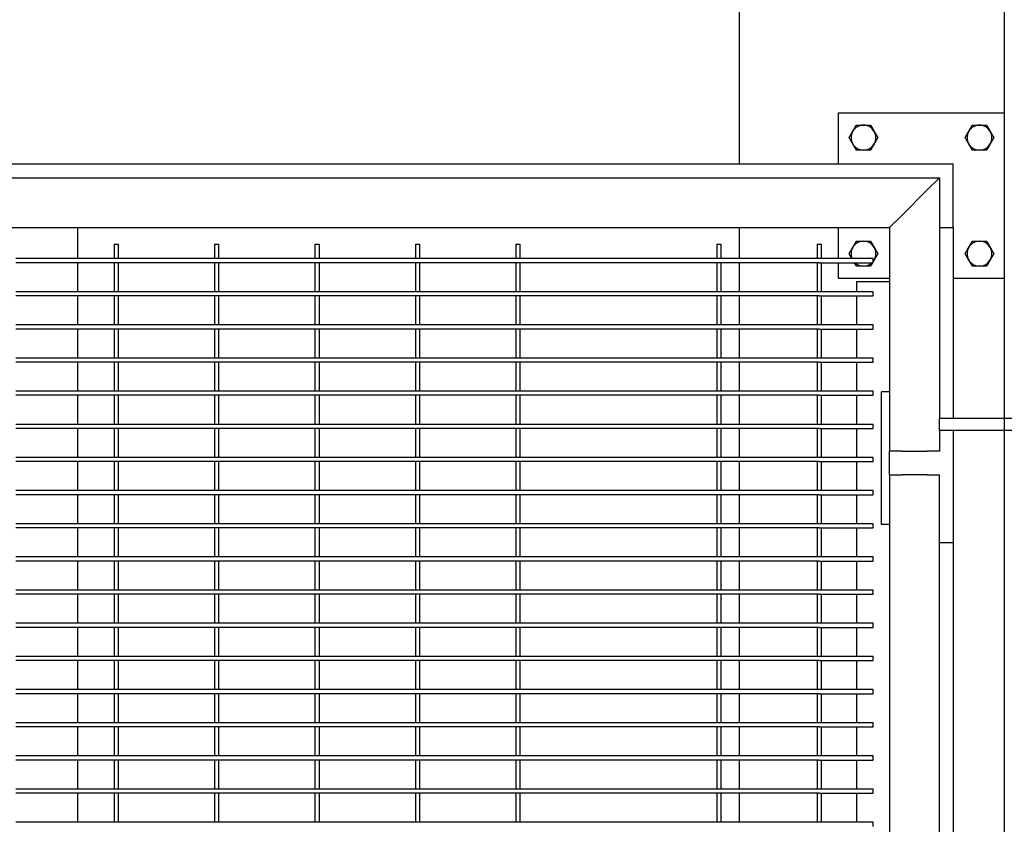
# Model space of a CAD drawing. Header units: inches. Extents: x 24 to 1128, y -74 to 748.
# Tile 521 of 557: x 681 to 711, y 542 to 567. Entities that reach past the tile are written whole.
import ezdxf

# ---------------------------------------------------------------- set-up
doc = ezdxf.new("R2010")
doc.units = ezdxf.units.IN
doc.header["$LTSCALE"] = 32
doc.header["$MEASUREMENT"] = 0
doc.layers.add('Dimension (ANSI)', color=7, linetype='Continuous', lineweight=25)
doc.layers.add('Visible (ANSI)', color=7, linetype='Continuous', lineweight=30)
doc.styles.add('Note Text (ANSI)', font='tahoma.ttf')
doc.dimstyles.new('Architectural (ANSI)', dxfattribs={"dimscale": 32, "dimtxt": 0.125, "dimasz": 0.098425, "dimexe": 0.125, "dimexo": 0.0625, "dimgap": 0.031496, "dimtad": 0, "dimtih": 1, "dimtoh": 1, "dimdec": 4, "dimrnd": 1e-08, "dimzin": 3, "dimdsep": 46, "dimlunit": 4, "dimtxsty": 'Note Text (ANSI)', "dimcen": 0.09, "dimdle": 0.393701, "dimclrd": 256, "dimclre": 256, "dimclrt": 256, "dimadec": 0, "dimazin": 3, "dimtfac": 0.96, "dimtofl": 0, "dimtmove": 0, "dimatfit": 3, "dimfxl": 1, "dimfrac": 2, "dimtolj": 1, "dimtzin": 12, "dimlwd": -1, "dimlwe": -1, "dimarcsym": 0})

# ---------------------------------------------------------------- blocks, each defined once
blk = doc.blocks.new('*D15')
at = {"layer": 'Defpoints', "color": 0, "transparency": 16777216}
for p in [(710.539, 563.891), (485.539, 550.185), (710.539, 466.609)]:
    blk.add_point(p, dxfattribs=at)
at = {"layer": 'Dimension (ANSI)', "transparency": 16777216}
for p, q in [((710.539, 561.891), (710.539, 462.609)), ((485.539, 548.185), (485.539, 462.609)), ((488.689, 466.609), (570.299, 466.609)), ((707.389, 466.609), (585.779, 466.609))]:
    blk.add_line(p, q, dxfattribs=at)
for points in [[(488.689, 467.134), (488.689, 466.084), (485.539, 466.609)], [(707.389, 467.134), (707.389, 466.084), (710.539, 466.609)]]:
    blk.add_solid(points, dxfattribs=at)
at = {"layer": 'Dimension (ANSI)', "transparency": 16777216, "insert": (571.307, 468.7), "char_height": 4, "attachment_point": 1, "style": 'Note Text (ANSI)'}
blk.add_mtext('\\A1;18\'-9"', dxfattribs=at)
blk = doc.blocks.new('*D17')
at = {"layer": 'Defpoints', "color": 0, "transparency": 16777216}
for p in [(710.539, 607.711), (710.539, 481.711), (798.741, 481.711)]:
    blk.add_point(p, dxfattribs=at)
at = {"layer": 'Dimension (ANSI)', "transparency": 16777216}
for p, q in [((712.539, 607.711), (802.741, 607.711)), ((798.741, 604.562), (798.741, 544.801)), ((798.741, 484.861), (798.741, 538.622)), ((712.539, 481.711), (802.741, 481.711))]:
    blk.add_line(p, q, dxfattribs=at)
for points in [[(798.216, 604.562), (799.266, 604.562), (798.741, 607.711)], [(798.216, 484.861), (799.266, 484.861), (798.741, 481.711)]]:
    blk.add_solid(points, dxfattribs=at)
at = {"layer": 'Dimension (ANSI)', "transparency": 16777216, "insert": (792.009, 543.793), "char_height": 4, "attachment_point": 1, "style": 'Note Text (ANSI)'}
blk.add_mtext('\\A1;10\'-6"', dxfattribs=at)

msp = doc.modelspace()

# ---------------------------------------------------------------- linework, layer by layer
at = {"layer": 'Visible (ANSI)'}
for p, q in [((710.53905, 607.71141), (710.53905, 563.89132)), ((702.53905, 599.71141), (702.53905, 562.35132)), ((705.53905, 563.89132), (710.53905, 563.89132)), ((705.53905, 562.35132), (705.53905, 563.89132)), ((710.53905, 563.89132), (710.53905, 558.89132)), ((628.15905, 562.35132), (708.99905, 562.35132)), ((708.99905, 560.43132), (708.99905, 562.35132)), ((628.57905, 561.93132), (708.57905, 561.93132)), ((708.20405, 561.55632), (708.57905, 561.93132)), ((708.57905, 561.93132), (708.20405, 561.55632)), ((708.57905, 561.93132), (708.57905, 554.68132)), ((708.20405, 561.55632), (707.45405, 560.80632)), ((707.45405, 560.80632), (708.20405, 561.55632)), ((707.07905, 560.43132), (707.45405, 560.80632)), ((707.45405, 560.80632), (707.07905, 560.43132)), ((630.07905, 560.43132), (707.07905, 560.43132)), ((682.57905, 559.49382), (682.57905, 560.43132)), ((702.53905, 560.43132), (702.53905, 559.49382)), ((705.53905, 559.49382), (705.53905, 560.43132)), ((707.07905, 560.43132), (707.07905, 553.68132)), ((708.57905, 560.43132), (708.99905, 560.43132)), ((708.57905, 560.43132), (708.99905, 560.43132)), ((708.99905, 560.43132), (708.99905, 554.68132)), ((683.6728, 559.93132), (683.7978, 559.93132)), ((683.6728, 559.93132), (683.6728, 559.49382)), ((683.7978, 559.93132), (683.7978, 559.49382)), ((686.70405, 559.93132), (686.82905, 559.93132)), ((686.70405, 559.93132), (686.70405, 559.49382)), ((686.82905, 559.93132), (686.82905, 559.49382)), ((689.7353, 559.93132), (689.8603, 559.93132)), ((689.7353, 559.93132), (689.7353, 559.49382)), ((689.8603, 559.93132), (689.8603, 559.49382)), ((692.76655, 559.93132), (692.89155, 559.93132)), ((692.76655, 559.93132), (692.76655, 559.49382)), ((692.89155, 559.93132), (692.89155, 559.49382)), ((695.7978, 559.93132), (695.9228, 559.93132)), ((695.7978, 559.93132), (695.7978, 559.49382)), ((695.9228, 559.93132), (695.9228, 559.49382)), ((701.8603, 559.93132), (701.9853, 559.93132)), ((701.8603, 559.93132), (701.8603, 559.49382)), ((701.9853, 559.93132), (701.9853, 559.49382)), ((704.89155, 559.93132), (705.01655, 559.93132)), ((704.89155, 559.93132), (704.89155, 559.49382)), ((705.01655, 559.93132), (705.01655, 559.49382)), ((683.7353, 559.49382), (680.70405, 559.49382)), ((683.7353, 559.36882), (680.70405, 559.36882)), ((682.57905, 558.49382), (682.57905, 559.36882)), ((683.6728, 559.36882), (683.6728, 558.49382)), ((686.76655, 559.49382), (683.7353, 559.49382)), ((686.76655, 559.36882), (683.7353, 559.36882)), ((683.7978, 559.36882), (683.7978, 558.49382)), ((686.70405, 559.36882), (686.70405, 558.49382)), ((689.7978, 559.49382), (686.76655, 559.49382)), ((689.7978, 559.36882), (686.76655, 559.36882)), ((686.82905, 559.36882), (686.82905, 558.49382)), ((689.7353, 559.36882), (689.7353, 558.49382)), ((692.82905, 559.49382), (689.7978, 559.49382)), ((692.82905, 559.36882), (689.7978, 559.36882)), ((689.8603, 559.36882), (689.8603, 558.49382)), ((692.76655, 559.36882), (692.76655, 558.49382)), ((695.8603, 559.49382), (692.82905, 559.49382)), ((695.8603, 559.36882), (692.82905, 559.36882)), ((692.89155, 559.36882), (692.89155, 558.49382)), ((695.7978, 559.36882), (695.7978, 558.49382)), ((701.9228, 559.49382), (695.8603, 559.49382)), ((701.9228, 559.36882), (695.8603, 559.36882)), ((695.9228, 559.36882), (695.9228, 558.49382)), ((701.8603, 559.36882), (701.8603, 558.49382)), ((704.95405, 559.49382), (701.9228, 559.49382)), ((704.95405, 559.36882), (701.9228, 559.36882)), ((701.9853, 559.36882), (701.9853, 558.49382)), ((702.53905, 559.36882), (702.53905, 558.49382)), ((704.89155, 559.36882), (704.89155, 558.49382)), ((706.57905, 559.49382), (704.95405, 559.49382)), ((704.95405, 559.36882), (706.57905, 559.36882)), ((705.01655, 559.36882), (705.01655, 558.49382)), ((705.53905, 558.89132), (705.53905, 559.36882)), ((706.57905, 559.36882), (706.57905, 559.49382)), ((707.07905, 558.89132), (705.53905, 558.89132)), ((706.07905, 558.80632), (706.07905, 558.49382)), ((706.07905, 558.80632), (707.07905, 558.80632)), ((710.53905, 558.89132), (708.99905, 558.89132)), ((710.53905, 558.89132), (710.53905, 554.68132)), ((683.7353, 558.49382), (680.70405, 558.49382)), ((683.7353, 558.36882), (680.70405, 558.36882)), ((682.57905, 557.49382), (682.57905, 558.36882)), ((683.6728, 558.36882), (683.6728, 557.49382)), ((686.76655, 558.49382), (683.7353, 558.49382)), ((686.76655, 558.36882), (683.7353, 558.36882)), ((683.7978, 558.36882), (683.7978, 557.49382)), ((686.70405, 558.36882), (686.70405, 557.49382)), ((689.7978, 558.49382), (686.76655, 558.49382)), ((689.7978, 558.36882), (686.76655, 558.36882)), ((686.82905, 558.36882), (686.82905, 557.49382)), ((689.7353, 558.36882), (689.7353, 557.49382)), ((692.82905, 558.49382), (689.7978, 558.49382)), ((692.82905, 558.36882), (689.7978, 558.36882)), ((689.8603, 558.36882), (689.8603, 557.49382)), ((692.76655, 558.36882), (692.76655, 557.49382)), ((695.8603, 558.49382), (692.82905, 558.49382)), ((695.8603, 558.36882), (692.82905, 558.36882)), ((692.89155, 558.36882), (692.89155, 557.49382)), ((695.7978, 558.36882), (695.7978, 557.49382)), ((701.9228, 558.49382), (695.8603, 558.49382)), ((701.9228, 558.36882), (695.8603, 558.36882)), ((695.9228, 558.36882), (695.9228, 557.49382)), ((701.8603, 558.36882), (701.8603, 557.49382)), ((704.95405, 558.49382), (701.9228, 558.49382)), ((704.95405, 558.36882), (701.9228, 558.36882)), ((701.9853, 558.36882), (701.9853, 557.49382)), ((702.53905, 558.36882), (702.53905, 557.49382)), ((704.89155, 558.36882), (704.89155, 557.49382)), ((706.57905, 558.49382), (704.95405, 558.49382)), ((704.95405, 558.36882), (706.57905, 558.36882)), ((705.01655, 558.36882), (705.01655, 557.49382)), ((706.07905, 558.36882), (706.07905, 557.49382)), ((706.57905, 558.36882), (706.57905, 558.49382)), ((683.7353, 557.49382), (680.70405, 557.49382)), ((686.76655, 557.49382), (683.7353, 557.49382)), ((689.7978, 557.49382), (686.76655, 557.49382)), ((692.82905, 557.49382), (689.7978, 557.49382)), ((695.8603, 557.49382), (692.82905, 557.49382)), ((701.9228, 557.49382), (695.8603, 557.49382)), ((704.95405, 557.49382), (701.9228, 557.49382)), ((706.57905, 557.49382), (704.95405, 557.49382)), ((706.57905, 557.36882), (706.57905, 557.49382)), ((683.7353, 557.36882), (680.70405, 557.36882)), ((682.57905, 556.49382), (682.57905, 557.36882)), ((683.6728, 557.36882), (683.6728, 556.49382)), ((686.76655, 557.36882), (683.7353, 557.36882)), ((683.7978, 557.36882), (683.7978, 556.49382)), ((686.70405, 557.36882), (686.70405, 556.49382)), ((689.7978, 557.36882), (686.76655, 557.36882)), ((686.82905, 557.36882), (686.82905, 556.49382)), ((689.7353, 557.36882), (689.7353, 556.49382)), ((692.82905, 557.36882), (689.7978, 557.36882)), ((689.8603, 557.36882), (689.8603, 556.49382)), ((692.76655, 557.36882), (692.76655, 556.49382)), ((695.8603, 557.36882), (692.82905, 557.36882)), ((692.89155, 557.36882), (692.89155, 556.49382)), ((695.7978, 557.36882), (695.7978, 556.49382)), ((701.9228, 557.36882), (695.8603, 557.36882)), ((695.9228, 557.36882), (695.9228, 556.49382)), ((701.8603, 557.36882), (701.8603, 556.49382)), ((704.95405, 557.36882), (701.9228, 557.36882)), ((701.9853, 557.36882), (701.9853, 556.49382)), ((702.53905, 557.36882), (702.53905, 556.49382)), ((704.89155, 557.36882), (704.89155, 556.49382)), ((704.95405, 557.36882), (706.57905, 557.36882)), ((705.01655, 557.36882), (705.01655, 556.49382)), ((706.07905, 557.36882), (706.07905, 556.49382)), ((683.7353, 556.49382), (680.70405, 556.49382)), ((683.7353, 556.36882), (680.70405, 556.36882)), ((682.57905, 555.49382), (682.57905, 556.36882)), ((683.6728, 556.36882), (683.6728, 555.49382)), ((686.76655, 556.49382), (683.7353, 556.49382)), ((686.76655, 556.36882), (683.7353, 556.36882)), ((683.7978, 556.36882), (683.7978, 555.49382)), ((686.70405, 556.36882), (686.70405, 555.49382)), ((689.7978, 556.49382), (686.76655, 556.49382)), ((689.7978, 556.36882), (686.76655, 556.36882)), ((686.82905, 556.36882), (686.82905, 555.49382)), ((689.7353, 556.36882), (689.7353, 555.49382)), ((692.82905, 556.49382), (689.7978, 556.49382)), ((692.82905, 556.36882), (689.7978, 556.36882)), ((689.8603, 556.36882), (689.8603, 555.49382)), ((692.76655, 556.36882), (692.76655, 555.49382)), ((695.8603, 556.49382), (692.82905, 556.49382)), ((695.8603, 556.36882), (692.82905, 556.36882)), ((692.89155, 556.36882), (692.89155, 555.49382)), ((695.7978, 556.36882), (695.7978, 555.49382)), ((701.9228, 556.49382), (695.8603, 556.49382)), ((701.9228, 556.36882), (695.8603, 556.36882)), ((695.9228, 556.36882), (695.9228, 555.49382)), ((701.8603, 556.36882), (701.8603, 555.49382)), ((704.95405, 556.49382), (701.9228, 556.49382)), ((704.95405, 556.36882), (701.9228, 556.36882)), ((701.9853, 556.36882), (701.9853, 555.49382)), ((702.53905, 556.36882), (702.53905, 555.49382)), ((704.89155, 556.36882), (704.89155, 555.49382)), ((706.57905, 556.49382), (704.95405, 556.49382)), ((704.95405, 556.36882), (706.57905, 556.36882)), ((705.01655, 556.36882), (705.01655, 555.49382)), ((706.07905, 556.36882), (706.07905, 555.49382)), ((706.57905, 556.36882), (706.57905, 556.49382)), ((683.7353, 555.49382), (680.70405, 555.49382)), ((683.7353, 555.36882), (680.70405, 555.36882)), ((682.57905, 554.49382), (682.57905, 555.36882)), ((683.6728, 555.36882), (683.6728, 554.49382)), ((686.76655, 555.49382), (683.7353, 555.49382)), ((686.76655, 555.36882), (683.7353, 555.36882)), ((683.7978, 555.36882), (683.7978, 554.49382)), ((686.70405, 555.36882), (686.70405, 554.49382)), ((689.7978, 555.49382), (686.76655, 555.49382)), ((689.7978, 555.36882), (686.76655, 555.36882)), ((686.82905, 555.36882), (686.82905, 554.49382)), ((689.7353, 555.36882), (689.7353, 554.49382)), ((692.82905, 555.49382), (689.7978, 555.49382)), ((692.82905, 555.36882), (689.7978, 555.36882)), ((689.8603, 555.36882), (689.8603, 554.49382)), ((692.76655, 555.36882), (692.76655, 554.49382)), ((695.8603, 555.49382), (692.82905, 555.49382)), ((695.8603, 555.36882), (692.82905, 555.36882)), ((692.89155, 555.36882), (692.89155, 554.49382)), ((695.7978, 555.36882), (695.7978, 554.49382)), ((701.9228, 555.49382), (695.8603, 555.49382)), ((701.9228, 555.36882), (695.8603, 555.36882)), ((695.9228, 555.36882), (695.9228, 554.49382)), ((701.8603, 555.36882), (701.8603, 554.49382)), ((704.95405, 555.49382), (701.9228, 555.49382)), ((704.95405, 555.36882), (701.9228, 555.36882)), ((701.9853, 555.36882), (701.9853, 554.49382)), ((702.53905, 555.36882), (702.53905, 554.49382)), ((704.89155, 555.36882), (704.89155, 554.49382)), ((706.57905, 555.49382), (704.95405, 555.49382)), ((704.95405, 555.36882), (706.57905, 555.36882)), ((705.01655, 555.36882), (705.01655, 554.49382)), ((706.07905, 555.36882), (706.07905, 554.49382)), ((706.57905, 555.36882), (706.57905, 555.49382)), ((707.07905, 555.47581), (706.82905, 555.47581)), ((706.82905, 551.47581), (706.82905, 555.47581)), ((683.7353, 554.49382), (680.70405, 554.49382)), ((686.76655, 554.49382), (683.7353, 554.49382)), ((689.7978, 554.49382), (686.76655, 554.49382)), ((692.82905, 554.49382), (689.7978, 554.49382)), ((695.8603, 554.49382), (692.82905, 554.49382)), ((701.9228, 554.49382), (695.8603, 554.49382)), ((704.95405, 554.49382), (701.9228, 554.49382)), ((706.57905, 554.49382), (704.95405, 554.49382)), ((706.57905, 554.36882), (706.57905, 554.49382)), ((708.57905, 554.68132), (714.57905, 554.68132)), ((708.57905, 554.30632), (708.57905, 554.68132)), ((683.7353, 554.36882), (680.70405, 554.36882)), ((682.57905, 553.49382), (682.57905, 554.36882)), ((683.6728, 554.36882), (683.6728, 553.49382)), ((686.76655, 554.36882), (683.7353, 554.36882)), ((683.7978, 554.36882), (683.7978, 553.49382)), ((686.70405, 554.36882), (686.70405, 553.49382)), ((689.7978, 554.36882), (686.76655, 554.36882)), ((686.82905, 554.36882), (686.82905, 553.49382)), ((689.7353, 554.36882), (689.7353, 553.49382)), ((692.82905, 554.36882), (689.7978, 554.36882)), ((689.8603, 554.36882), (689.8603, 553.49382)), ((692.76655, 554.36882), (692.76655, 553.49382)), ((695.8603, 554.36882), (692.82905, 554.36882)), ((692.89155, 554.36882), (692.89155, 553.49382)), ((695.7978, 554.36882), (695.7978, 553.49382)), ((701.9228, 554.36882), (695.8603, 554.36882)), ((695.9228, 554.36882), (695.9228, 553.49382)), ((701.8603, 554.36882), (701.8603, 553.49382)), ((704.95405, 554.36882), (701.9228, 554.36882)), ((701.9853, 554.36882), (701.9853, 553.49382)), ((702.53905, 554.36882), (702.53905, 553.49382)), ((704.89155, 554.36882), (704.89155, 553.49382)), ((704.95405, 554.36882), (706.57905, 554.36882)), ((705.01655, 554.36882), (705.01655, 553.49382)), ((706.07905, 554.36882), (706.07905, 553.49382)), ((708.57905, 554.30632), (708.57905, 553.68132)), ((714.57905, 554.30632), (708.57905, 554.30632)), ((708.99905, 554.30632), (708.99905, 550.93132)), ((710.53905, 554.30632), (710.53905, 529.55632)), ((707.07905, 552.97581), (707.07905, 553.68132)), ((707.45405, 553.68132), (707.07905, 553.68132)), ((707.45405, 553.68132), (708.20405, 553.68132)), ((708.57905, 553.68132), (708.20405, 553.68132)), ((683.7353, 553.49382), (680.70405, 553.49382)), ((683.7353, 553.36882), (680.70405, 553.36882)), ((682.57905, 552.49382), (682.57905, 553.36882)), ((683.6728, 553.36882), (683.6728, 552.49382)), ((686.76655, 553.49382), (683.7353, 553.49382)), ((686.76655, 553.36882), (683.7353, 553.36882)), ((683.7978, 553.36882), (683.7978, 552.49382)), ((686.70405, 553.36882), (686.70405, 552.49382)), ((689.7978, 553.49382), (686.76655, 553.49382)), ((689.7978, 553.36882), (686.76655, 553.36882)), ((686.82905, 553.36882), (686.82905, 552.49382)), ((689.7353, 553.36882), (689.7353, 552.49382)), ((692.82905, 553.49382), (689.7978, 553.49382)), ((692.82905, 553.36882), (689.7978, 553.36882)), ((689.8603, 553.36882), (689.8603, 552.49382)), ((692.76655, 553.36882), (692.76655, 552.49382)), ((695.8603, 553.49382), (692.82905, 553.49382)), ((695.8603, 553.36882), (692.82905, 553.36882)), ((692.89155, 553.36882), (692.89155, 552.49382)), ((695.7978, 553.36882), (695.7978, 552.49382)), ((701.9228, 553.49382), (695.8603, 553.49382)), ((701.9228, 553.36882), (695.8603, 553.36882)), ((695.9228, 553.36882), (695.9228, 552.49382)), ((701.8603, 553.36882), (701.8603, 552.49382)), ((704.95405, 553.49382), (701.9228, 553.49382)), ((704.95405, 553.36882), (701.9228, 553.36882)), ((701.9853, 553.36882), (701.9853, 552.49382)), ((702.53905, 553.36882), (702.53905, 552.49382)), ((704.89155, 553.36882), (704.89155, 552.49382)), ((706.57905, 553.49382), (704.95405, 553.49382)), ((704.95405, 553.36882), (706.57905, 553.36882)), ((705.01655, 553.36882), (705.01655, 552.49382)), ((706.07905, 553.36882), (706.07905, 552.49382)), ((706.57905, 553.36882), (706.57905, 553.49382)), ((707.07905, 552.97581), (707.45405, 552.97581)), ((707.07905, 552.97581), (707.07905, 530.97581)), ((708.20405, 552.97581), (707.45405, 552.97581)), ((708.20405, 552.97581), (708.57905, 552.97581)), ((708.57905, 530.97581), (708.57905, 552.97581)), ((683.7353, 552.49382), (680.70405, 552.49382)), ((686.76655, 552.49382), (683.7353, 552.49382)), ((689.7978, 552.49382), (686.76655, 552.49382)), ((692.82905, 552.49382), (689.7978, 552.49382)), ((695.8603, 552.49382), (692.82905, 552.49382)), ((701.9228, 552.49382), (695.8603, 552.49382)), ((704.95405, 552.49382), (701.9228, 552.49382)), ((706.57905, 552.49382), (704.95405, 552.49382)), ((706.57905, 552.36882), (706.57905, 552.49382)), ((683.7353, 552.36882), (680.70405, 552.36882)), ((682.57905, 551.49382), (682.57905, 552.36882)), ((683.6728, 552.36882), (683.6728, 551.49382)), ((686.76655, 552.36882), (683.7353, 552.36882)), ((683.7978, 552.36882), (683.7978, 551.49382)), ((686.70405, 552.36882), (686.70405, 551.49382)), ((689.7978, 552.36882), (686.76655, 552.36882)), ((686.82905, 552.36882), (686.82905, 551.49382)), ((689.7353, 552.36882), (689.7353, 551.49382)), ((692.82905, 552.36882), (689.7978, 552.36882)), ((689.8603, 552.36882), (689.8603, 551.49382)), ((692.76655, 552.36882), (692.76655, 551.49382)), ((695.8603, 552.36882), (692.82905, 552.36882)), ((692.89155, 552.36882), (692.89155, 551.49382)), ((695.7978, 552.36882), (695.7978, 551.49382)), ((701.9228, 552.36882), (695.8603, 552.36882)), ((695.9228, 552.36882), (695.9228, 551.49382)), ((701.8603, 552.36882), (701.8603, 551.49382)), ((704.95405, 552.36882), (701.9228, 552.36882)), ((701.9853, 552.36882), (701.9853, 551.49382)), ((702.53905, 552.36882), (702.53905, 551.49382)), ((704.89155, 552.36882), (704.89155, 551.49382)), ((704.95405, 552.36882), (706.57905, 552.36882)), ((705.01655, 552.36882), (705.01655, 551.49382)), ((706.07905, 552.36882), (706.07905, 551.49382)), ((683.7353, 551.49382), (680.70405, 551.49382)), ((683.7353, 551.36882), (680.70405, 551.36882)), ((682.57905, 550.49382), (682.57905, 551.36882)), ((683.6728, 551.36882), (683.6728, 550.49382)), ((686.76655, 551.49382), (683.7353, 551.49382)), ((686.76655, 551.36882), (683.7353, 551.36882)), ((683.7978, 551.36882), (683.7978, 550.49382)), ((686.70405, 551.36882), (686.70405, 550.49382)), ((689.7978, 551.49382), (686.76655, 551.49382)), ((689.7978, 551.36882), (686.76655, 551.36882)), ((686.82905, 551.36882), (686.82905, 550.49382)), ((689.7353, 551.36882), (689.7353, 550.49382)), ((692.82905, 551.49382), (689.7978, 551.49382)), ((692.82905, 551.36882), (689.7978, 551.36882)), ((689.8603, 551.36882), (689.8603, 550.49382)), ((692.76655, 551.36882), (692.76655, 550.49382)), ((695.8603, 551.49382), (692.82905, 551.49382)), ((695.8603, 551.36882), (692.82905, 551.36882)), ((692.89155, 551.36882), (692.89155, 550.49382)), ((695.7978, 551.36882), (695.7978, 550.49382)), ((701.9228, 551.49382), (695.8603, 551.49382)), ((701.9228, 551.36882), (695.8603, 551.36882)), ((695.9228, 551.36882), (695.9228, 550.49382)), ((701.8603, 551.36882), (701.8603, 550.49382)), ((704.95405, 551.49382), (701.9228, 551.49382)), ((704.95405, 551.36882), (701.9228, 551.36882)), ((701.9853, 551.36882), (701.9853, 550.49382)), ((702.53905, 551.36882), (702.53905, 550.49382)), ((704.89155, 551.36882), (704.89155, 550.49382)), ((706.57905, 551.49382), (704.95405, 551.49382)), ((704.95405, 551.36882), (706.57905, 551.36882)), ((705.01655, 551.36882), (705.01655, 550.49382)), ((706.07905, 551.36882), (706.07905, 550.49382)), ((706.57905, 551.36882), (706.57905, 551.49382)), ((707.07905, 551.47581), (706.82905, 551.47581)), ((708.57905, 550.93132), (708.99905, 550.93132)), ((708.99905, 550.93132), (708.99905, 532.93132)), ((683.7353, 550.49382), (680.70405, 550.49382)), ((683.7353, 550.36882), (680.70405, 550.36882)), ((682.57905, 549.49382), (682.57905, 550.36882)), ((683.6728, 550.36882), (683.6728, 549.49382)), ((686.76655, 550.49382), (683.7353, 550.49382)), ((686.76655, 550.36882), (683.7353, 550.36882)), ((683.7978, 550.36882), (683.7978, 549.49382)), ((686.70405, 550.36882), (686.70405, 549.49382)), ((689.7978, 550.49382), (686.76655, 550.49382)), ((689.7978, 550.36882), (686.76655, 550.36882)), ((686.82905, 550.36882), (686.82905, 549.49382)), ((689.7353, 550.36882), (689.7353, 549.49382)), ((692.82905, 550.49382), (689.7978, 550.49382)), ((692.82905, 550.36882), (689.7978, 550.36882)), ((689.8603, 550.36882), (689.8603, 549.49382)), ((692.76655, 550.36882), (692.76655, 549.49382)), ((695.8603, 550.49382), (692.82905, 550.49382)), ((695.8603, 550.36882), (692.82905, 550.36882)), ((692.89155, 550.36882), (692.89155, 549.49382)), ((695.7978, 550.36882), (695.7978, 549.49382)), ((701.9228, 550.49382), (695.8603, 550.49382)), ((701.9228, 550.36882), (695.8603, 550.36882)), ((695.9228, 550.36882), (695.9228, 549.49382)), ((701.8603, 550.36882), (701.8603, 549.49382)), ((704.95405, 550.49382), (701.9228, 550.49382)), ((704.95405, 550.36882), (701.9228, 550.36882)), ((701.9853, 550.36882), (701.9853, 549.49382)), ((702.53905, 550.36882), (702.53905, 549.49382)), ((704.89155, 550.36882), (704.89155, 549.49382)), ((706.57905, 550.49382), (704.95405, 550.49382)), ((704.95405, 550.36882), (706.57905, 550.36882)), ((705.01655, 550.36882), (705.01655, 549.49382)), ((706.07905, 550.36882), (706.07905, 549.49382)), ((706.57905, 550.36882), (706.57905, 550.49382)), ((683.7353, 549.49382), (680.70405, 549.49382)), ((686.76655, 549.49382), (683.7353, 549.49382)), ((689.7978, 549.49382), (686.76655, 549.49382)), ((692.82905, 549.49382), (689.7978, 549.49382)), ((695.8603, 549.49382), (692.82905, 549.49382)), ((701.9228, 549.49382), (695.8603, 549.49382)), ((704.95405, 549.49382), (701.9228, 549.49382)), ((706.57905, 549.49382), (704.95405, 549.49382)), ((706.57905, 549.36882), (706.57905, 549.49382)), ((683.7353, 549.36882), (680.70405, 549.36882)), ((682.57905, 548.49382), (682.57905, 549.36882)), ((683.6728, 549.36882), (683.6728, 548.49382)), ((686.76655, 549.36882), (683.7353, 549.36882)), ((683.7978, 549.36882), (683.7978, 548.49382)), ((686.70405, 549.36882), (686.70405, 548.49382)), ((689.7978, 549.36882), (686.76655, 549.36882)), ((686.82905, 549.36882), (686.82905, 548.49382)), ((689.7353, 549.36882), (689.7353, 548.49382)), ((692.82905, 549.36882), (689.7978, 549.36882)), ((689.8603, 549.36882), (689.8603, 548.49382)), ((692.76655, 549.36882), (692.76655, 548.49382)), ((695.8603, 549.36882), (692.82905, 549.36882)), ((692.89155, 549.36882), (692.89155, 548.49382)), ((695.7978, 549.36882), (695.7978, 548.49382)), ((701.9228, 549.36882), (695.8603, 549.36882)), ((695.9228, 549.36882), (695.9228, 548.49382)), ((701.8603, 549.36882), (701.8603, 548.49382)), ((704.95405, 549.36882), (701.9228, 549.36882)), ((701.9853, 549.36882), (701.9853, 548.49382)), ((702.53905, 549.36882), (702.53905, 548.49382)), ((704.89155, 549.36882), (704.89155, 548.49382)), ((704.95405, 549.36882), (706.57905, 549.36882)), ((705.01655, 549.36882), (705.01655, 548.49382)), ((706.07905, 549.36882), (706.07905, 548.49382)), ((683.7353, 548.49382), (680.70405, 548.49382)), ((683.7353, 548.36882), (680.70405, 548.36882)), ((682.57905, 547.49382), (682.57905, 548.36882)), ((683.6728, 548.36882), (683.6728, 547.49382)), ((686.76655, 548.49382), (683.7353, 548.49382)), ((686.76655, 548.36882), (683.7353, 548.36882)), ((683.7978, 548.36882), (683.7978, 547.49382)), ((686.70405, 548.36882), (686.70405, 547.49382)), ((689.7978, 548.49382), (686.76655, 548.49382)), ((689.7978, 548.36882), (686.76655, 548.36882)), ((686.82905, 548.36882), (686.82905, 547.49382)), ((689.7353, 548.36882), (689.7353, 547.49382)), ((692.82905, 548.49382), (689.7978, 548.49382)), ((692.82905, 548.36882), (689.7978, 548.36882)), ((689.8603, 548.36882), (689.8603, 547.49382)), ((692.76655, 548.36882), (692.76655, 547.49382)), ((695.8603, 548.49382), (692.82905, 548.49382)), ((695.8603, 548.36882), (692.82905, 548.36882)), ((692.89155, 548.36882), (692.89155, 547.49382)), ((695.7978, 548.36882), (695.7978, 547.49382)), ((701.9228, 548.49382), (695.8603, 548.49382)), ((701.9228, 548.36882), (695.8603, 548.36882)), ((695.9228, 548.36882), (695.9228, 547.49382)), ((701.8603, 548.36882), (701.8603, 547.49382)), ((704.95405, 548.49382), (701.9228, 548.49382)), ((704.95405, 548.36882), (701.9228, 548.36882)), ((701.9853, 548.36882), (701.9853, 547.49382)), ((702.53905, 548.36882), (702.53905, 547.49382)), ((704.89155, 548.36882), (704.89155, 547.49382)), ((706.57905, 548.49382), (704.95405, 548.49382)), ((704.95405, 548.36882), (706.57905, 548.36882)), ((705.01655, 548.36882), (705.01655, 547.49382)), ((706.07905, 548.36882), (706.07905, 547.49382)), ((706.57905, 548.36882), (706.57905, 548.49382)), ((683.7353, 547.49382), (680.70405, 547.49382)), ((683.7353, 547.36882), (680.70405, 547.36882)), ((682.57905, 546.49382), (682.57905, 547.36882)), ((683.6728, 547.36882), (683.6728, 546.49382)), ((686.76655, 547.49382), (683.7353, 547.49382)), ((686.76655, 547.36882), (683.7353, 547.36882)), ((683.7978, 547.36882), (683.7978, 546.49382)), ((686.70405, 547.36882), (686.70405, 546.49382)), ((689.7978, 547.49382), (686.76655, 547.49382)), ((689.7978, 547.36882), (686.76655, 547.36882)), ((686.82905, 547.36882), (686.82905, 546.49382)), ((689.7353, 547.36882), (689.7353, 546.49382)), ((692.82905, 547.49382), (689.7978, 547.49382)), ((692.82905, 547.36882), (689.7978, 547.36882)), ((689.8603, 547.36882), (689.8603, 546.49382)), ((692.76655, 547.36882), (692.76655, 546.49382)), ((695.8603, 547.49382), (692.82905, 547.49382)), ((695.8603, 547.36882), (692.82905, 547.36882)), ((692.89155, 547.36882), (692.89155, 546.49382)), ((695.7978, 547.36882), (695.7978, 546.49382)), ((701.9228, 547.49382), (695.8603, 547.49382)), ((701.9228, 547.36882), (695.8603, 547.36882)), ((695.9228, 547.36882), (695.9228, 546.49382)), ((701.8603, 547.36882), (701.8603, 546.49382)), ((704.95405, 547.49382), (701.9228, 547.49382)), ((704.95405, 547.36882), (701.9228, 547.36882)), ((701.9853, 547.36882), (701.9853, 546.49382)), ((702.53905, 547.36882), (702.53905, 546.49382)), ((704.89155, 547.36882), (704.89155, 546.49382)), ((706.57905, 547.49382), (704.95405, 547.49382)), ((704.95405, 547.36882), (706.57905, 547.36882)), ((705.01655, 547.36882), (705.01655, 546.49382)), ((706.07905, 547.36882), (706.07905, 546.49382)), ((706.57905, 547.36882), (706.57905, 547.49382)), ((683.7353, 546.49382), (680.70405, 546.49382)), ((686.76655, 546.49382), (683.7353, 546.49382)), ((689.7978, 546.49382), (686.76655, 546.49382)), ((692.82905, 546.49382), (689.7978, 546.49382)), ((695.8603, 546.49382), (692.82905, 546.49382)), ((701.9228, 546.49382), (695.8603, 546.49382)), ((704.95405, 546.49382), (701.9228, 546.49382)), ((706.57905, 546.49382), (704.95405, 546.49382)), ((706.57905, 546.36882), (706.57905, 546.49382)), ((683.7353, 546.36882), (680.70405, 546.36882)), ((682.57905, 545.49382), (682.57905, 546.36882)), ((683.6728, 546.36882), (683.6728, 545.49382)), ((686.76655, 546.36882), (683.7353, 546.36882)), ((683.7978, 546.36882), (683.7978, 545.49382)), ((686.70405, 546.36882), (686.70405, 545.49382)), ((689.7978, 546.36882), (686.76655, 546.36882)), ((686.82905, 546.36882), (686.82905, 545.49382)), ((689.7353, 546.36882), (689.7353, 545.49382)), ((692.82905, 546.36882), (689.7978, 546.36882)), ((689.8603, 546.36882), (689.8603, 545.49382)), ((692.76655, 546.36882), (692.76655, 545.49382)), ((695.8603, 546.36882), (692.82905, 546.36882)), ((692.89155, 546.36882), (692.89155, 545.49382)), ((695.7978, 546.36882), (695.7978, 545.49382)), ((701.9228, 546.36882), (695.8603, 546.36882)), ((695.9228, 546.36882), (695.9228, 545.49382)), ((701.8603, 546.36882), (701.8603, 545.49382)), ((704.95405, 546.36882), (701.9228, 546.36882)), ((701.9853, 546.36882), (701.9853, 545.49382)), ((702.53905, 546.36882), (702.53905, 545.49382)), ((704.89155, 546.36882), (704.89155, 545.49382)), ((704.95405, 546.36882), (706.57905, 546.36882)), ((705.01655, 546.36882), (705.01655, 545.49382)), ((706.07905, 546.36882), (706.07905, 545.49382)), ((683.7353, 545.49382), (680.70405, 545.49382)), ((683.7353, 545.36882), (680.70405, 545.36882)), ((682.57905, 544.49382), (682.57905, 545.36882)), ((683.6728, 545.36882), (683.6728, 544.49382)), ((686.76655, 545.49382), (683.7353, 545.49382)), ((686.76655, 545.36882), (683.7353, 545.36882)), ((683.7978, 545.36882), (683.7978, 544.49382)), ((686.70405, 545.36882), (686.70405, 544.49382)), ((689.7978, 545.49382), (686.76655, 545.49382)), ((689.7978, 545.36882), (686.76655, 545.36882)), ((686.82905, 545.36882), (686.82905, 544.49382)), ((689.7353, 545.36882), (689.7353, 544.49382)), ((692.82905, 545.49382), (689.7978, 545.49382)), ((692.82905, 545.36882), (689.7978, 545.36882)), ((689.8603, 545.36882), (689.8603, 544.49382)), ((692.76655, 545.36882), (692.76655, 544.49382)), ((695.8603, 545.49382), (692.82905, 545.49382)), ((695.8603, 545.36882), (692.82905, 545.36882)), ((692.89155, 545.36882), (692.89155, 544.49382)), ((695.7978, 545.36882), (695.7978, 544.49382)), ((701.9228, 545.49382), (695.8603, 545.49382)), ((701.9228, 545.36882), (695.8603, 545.36882)), ((695.9228, 545.36882), (695.9228, 544.49382)), ((701.8603, 545.36882), (701.8603, 544.49382)), ((704.95405, 545.49382), (701.9228, 545.49382)), ((704.95405, 545.36882), (701.9228, 545.36882)), ((701.9853, 545.36882), (701.9853, 544.49382)), ((702.53905, 545.36882), (702.53905, 544.49382)), ((704.89155, 545.36882), (704.89155, 544.49382)), ((706.57905, 545.49382), (704.95405, 545.49382)), ((704.95405, 545.36882), (706.57905, 545.36882)), ((705.01655, 545.36882), (705.01655, 544.49382)), ((706.07905, 545.36882), (706.07905, 544.49382)), ((706.57905, 545.36882), (706.57905, 545.49382)), ((683.7353, 544.49382), (680.70405, 544.49382)), ((683.7353, 544.36882), (680.70405, 544.36882)), ((682.57905, 543.49382), (682.57905, 544.36882)), ((683.6728, 544.36882), (683.6728, 543.49382)), ((686.76655, 544.49382), (683.7353, 544.49382)), ((686.76655, 544.36882), (683.7353, 544.36882)), ((683.7978, 544.36882), (683.7978, 543.49382)), ((686.70405, 544.36882), (686.70405, 543.49382)), ((689.7978, 544.49382), (686.76655, 544.49382)), ((689.7978, 544.36882), (686.76655, 544.36882)), ((686.82905, 544.36882), (686.82905, 543.49382)), ((689.7353, 544.36882), (689.7353, 543.49382)), ((692.82905, 544.49382), (689.7978, 544.49382)), ((692.82905, 544.36882), (689.7978, 544.36882)), ((689.8603, 544.36882), (689.8603, 543.49382)), ((692.76655, 544.36882), (692.76655, 543.49382)), ((695.8603, 544.49382), (692.82905, 544.49382)), ((695.8603, 544.36882), (692.82905, 544.36882)), ((692.89155, 544.36882), (692.89155, 543.49382)), ((695.7978, 544.36882), (695.7978, 543.49382)), ((701.9228, 544.49382), (695.8603, 544.49382)), ((701.9228, 544.36882), (695.8603, 544.36882)), ((695.9228, 544.36882), (695.9228, 543.49382)), ((701.8603, 544.36882), (701.8603, 543.49382)), ((704.95405, 544.49382), (701.9228, 544.49382)), ((704.95405, 544.36882), (701.9228, 544.36882)), ((701.9853, 544.36882), (701.9853, 543.49382)), ((702.53905, 544.36882), (702.53905, 543.49382)), ((704.89155, 544.36882), (704.89155, 543.49382)), ((706.57905, 544.49382), (704.95405, 544.49382)), ((704.95405, 544.36882), (706.57905, 544.36882)), ((705.01655, 544.36882), (705.01655, 543.49382)), ((706.07905, 544.36882), (706.07905, 543.49382)), ((706.57905, 544.36882), (706.57905, 544.49382)), ((683.7353, 543.49382), (680.70405, 543.49382)), ((686.76655, 543.49382), (683.7353, 543.49382)), ((689.7978, 543.49382), (686.76655, 543.49382)), ((692.82905, 543.49382), (689.7978, 543.49382)), ((695.8603, 543.49382), (692.82905, 543.49382)), ((701.9228, 543.49382), (695.8603, 543.49382)), ((704.95405, 543.49382), (701.9228, 543.49382)), ((706.57905, 543.49382), (704.95405, 543.49382)), ((706.57905, 543.36882), (706.57905, 543.49382)), ((683.7353, 543.36882), (680.70405, 543.36882)), ((682.57905, 542.49382), (682.57905, 543.36882)), ((683.6728, 543.36882), (683.6728, 542.49382)), ((686.76655, 543.36882), (683.7353, 543.36882)), ((683.7978, 543.36882), (683.7978, 542.49382)), ((686.70405, 543.36882), (686.70405, 542.49382)), ((689.7978, 543.36882), (686.76655, 543.36882)), ((686.82905, 543.36882), (686.82905, 542.49382)), ((689.7353, 543.36882), (689.7353, 542.49382)), ((692.82905, 543.36882), (689.7978, 543.36882)), ((689.8603, 543.36882), (689.8603, 542.49382)), ((692.76655, 543.36882), (692.76655, 542.49382)), ((695.8603, 543.36882), (692.82905, 543.36882)), ((692.89155, 543.36882), (692.89155, 542.49382)), ((695.7978, 543.36882), (695.7978, 542.49382)), ((701.9228, 543.36882), (695.8603, 543.36882)), ((695.9228, 543.36882), (695.9228, 542.49382)), ((701.8603, 543.36882), (701.8603, 542.49382)), ((704.95405, 543.36882), (701.9228, 543.36882)), ((701.9853, 543.36882), (701.9853, 542.49382)), ((702.53905, 543.36882), (702.53905, 542.49382)), ((704.89155, 543.36882), (704.89155, 542.49382)), ((704.95405, 543.36882), (706.57905, 543.36882)), ((705.01655, 543.36882), (705.01655, 542.49382)), ((706.07905, 543.36882), (706.07905, 542.49382)), ((683.7353, 542.49382), (680.70405, 542.49382)), ((686.76655, 542.49382), (683.7353, 542.49382)), ((689.7978, 542.49382), (686.76655, 542.49382)), ((692.82905, 542.49382), (689.7978, 542.49382)), ((695.8603, 542.49382), (692.82905, 542.49382)), ((701.9228, 542.49382), (695.8603, 542.49382)), ((704.95405, 542.49382), (701.9228, 542.49382)), ((706.57905, 542.49382), (704.95405, 542.49382)), ((706.57905, 542.36882), (706.57905, 542.49382))]:
    msp.add_line(p, q, dxfattribs=at)
for centre, start, end in [((706.28905, 563.14132), 90, 150), ((706.28905, 563.14132), 30, 90), ((709.78905, 563.14132), 90, 150), ((709.78905, 563.14132), 30, 90), ((706.28905, 563.14132), 150, 210), ((706.28905, 563.14132), 330, 30), ((709.78905, 563.14132), 150, 210), ((709.78905, 563.14132), 330, 30), ((706.28905, 563.14132), 210, 270), ((706.28905, 563.14132), 270, 330), ((709.78905, 563.14132), 210, 270), ((709.78905, 563.14132), 270, 330), ((706.28905, 559.64132), 150, 203.162069), ((706.28905, 559.64132), 90, 150), ((706.28905, 559.64132), 30, 90), ((706.28905, 559.64132), 330, 30), ((709.78905, 559.64132), 150, 210), ((709.78905, 559.64132), 90, 150), ((709.78905, 559.64132), 30, 90), ((709.78905, 559.64132), 330, 30), ((706.28905, 559.64132), 226.607672, 270), ((706.28905, 559.64132), 270, 313.392328), ((706.28905, 559.64132), 320.65417, 330), ((709.78905, 559.64132), 210, 270), ((709.78905, 559.64132), 270, 330)]:
    msp.add_arc(centre, 0.375, start, end, dxfattribs=at)
for points, weights in [([(705.96429, 563.32882), (706.01453, 563.41584), (706.07255, 563.51632)], [1, 1.0379548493, 1]), ([(706.07255, 563.51632), (706.18857, 563.51632), (706.28905, 563.51632)], [1, 1.0379548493, 1]), ([(706.28905, 563.51632), (706.38953, 563.51632), (706.50556, 563.51632)], [1, 1.0379548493, 1]), ([(706.50556, 563.51632), (706.56357, 563.41584), (706.61381, 563.32882)], [1, 1.0379548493, 1]), ([(709.46429, 563.32882), (709.51453, 563.41584), (709.57255, 563.51632)], [1, 1.0379548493, 1]), ([(709.57255, 563.51632), (709.68857, 563.51632), (709.78905, 563.51632)], [1, 1.0379548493, 1]), ([(709.78905, 563.51632), (709.88953, 563.51632), (710.00556, 563.51632)], [1, 1.0379548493, 1]), ([(710.00556, 563.51632), (710.06357, 563.41584), (710.11381, 563.32882)], [1, 1.0379548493, 1]), ([(705.85604, 563.14132), (705.91405, 563.2418), (705.96429, 563.32882)], [1, 1.0379548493, 1]), ([(705.96429, 562.95382), (705.91405, 563.04084), (705.85604, 563.14132)], [1, 1.0379548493, 1]), ([(706.61381, 563.32882), (706.66405, 563.2418), (706.72207, 563.14132)], [1, 1.0379548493, 1]), ([(706.72207, 563.14132), (706.66405, 563.04084), (706.61381, 562.95382)], [1, 1.0379548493, 1]), ([(709.35604, 563.14132), (709.41405, 563.2418), (709.46429, 563.32882)], [1, 1.0379548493, 1]), ([(709.46429, 562.95382), (709.41405, 563.04084), (709.35604, 563.14132)], [1, 1.0379548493, 1]), ([(710.11381, 563.32882), (710.16405, 563.2418), (710.22207, 563.14132)], [1, 1.0379548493, 1]), ([(710.22207, 563.14132), (710.16405, 563.04084), (710.11381, 562.95382)], [1, 1.0379548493, 1]), ([(706.07255, 562.76632), (706.01453, 562.8668), (705.96429, 562.95382)], [1, 1.0379548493, 1]), ([(706.61381, 562.95382), (706.56357, 562.8668), (706.50556, 562.76632)], [1, 1.0379548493, 1]), ([(709.57255, 562.76632), (709.51453, 562.8668), (709.46429, 562.95382)], [1, 1.0379548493, 1]), ([(710.11381, 562.95382), (710.06357, 562.8668), (710.00556, 562.76632)], [1, 1.0379548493, 1]), ([(706.28905, 562.76632), (706.18857, 562.76632), (706.07255, 562.76632)], [1, 1.0379548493, 1]), ([(706.50556, 562.76632), (706.38953, 562.76632), (706.28905, 562.76632)], [1, 1.0379548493, 1]), ([(709.78905, 562.76632), (709.68857, 562.76632), (709.57255, 562.76632)], [1, 1.0379548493, 1]), ([(710.00556, 562.76632), (709.88953, 562.76632), (709.78905, 562.76632)], [1, 1.0379548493, 1]), ([(705.85604, 559.64132), (705.91405, 559.7418), (705.96429, 559.82882)], [1, 1.0379548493, 1]), ([(705.96429, 559.82882), (706.01453, 559.91584), (706.07255, 560.01632)], [1, 1.0379548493, 1]), ([(706.07255, 560.01632), (706.18857, 560.01632), (706.28905, 560.01632)], [1, 1.0379548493, 1]), ([(706.28905, 560.01632), (706.38953, 560.01632), (706.50556, 560.01632)], [1, 1.0379548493, 1]), ([(706.50556, 560.01632), (706.56357, 559.91584), (706.61381, 559.82882)], [1, 1.0379548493, 1]), ([(706.61381, 559.82882), (706.66405, 559.7418), (706.72207, 559.64132)], [1, 1.0379548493, 1]), ([(709.35604, 559.64132), (709.41405, 559.7418), (709.46429, 559.82882)], [1, 1.0379548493, 1]), ([(709.46429, 559.82882), (709.51453, 559.91584), (709.57255, 560.01632)], [1, 1.0379548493, 1]), ([(709.57255, 560.01632), (709.68857, 560.01632), (709.78905, 560.01632)], [1, 1.0379548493, 1]), ([(709.78905, 560.01632), (709.88953, 560.01632), (710.00556, 560.01632)], [1, 1.0379548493, 1]), ([(710.00556, 560.01632), (710.06357, 559.91584), (710.11381, 559.82882)], [1, 1.0379548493, 1]), ([(710.11381, 559.82882), (710.16405, 559.7418), (710.22207, 559.64132)], [1, 1.0379548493, 1]), ([(705.9412, 559.49382), (705.90152, 559.56255), (705.85604, 559.64132)], [1.01313019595, 1.02951143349, 1]), ([(706.72207, 559.64132), (706.66405, 559.54084), (706.61381, 559.45382)], [1, 1.0379548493, 1]), ([(709.46429, 559.45382), (709.41405, 559.54084), (709.35604, 559.64132)], [1, 1.0379548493, 1]), ([(710.22207, 559.64132), (710.16405, 559.54084), (710.11381, 559.45382)], [1, 1.0379548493, 1]), ([(706.07255, 559.26632), (706.04132, 559.32041), (706.01337, 559.36882)], [1, 1.02007741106, 1.01891366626]), ([(706.28905, 559.26632), (706.18857, 559.26632), (706.07255, 559.26632)], [1, 1.0379548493, 1]), ([(706.50556, 559.26632), (706.38953, 559.26632), (706.28905, 559.26632)], [1, 1.0379548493, 1]), ([(706.56474, 559.36882), (706.53678, 559.32041), (706.50556, 559.26632)], [1.01891366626, 1.02007741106, 1]), ([(706.61381, 559.45382), (706.59658, 559.42397), (706.57905, 559.39362)], [1, 1.01270212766, 1.01690236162]), ([(709.57255, 559.26632), (709.51453, 559.3668), (709.46429, 559.45382)], [1, 1.0379548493, 1]), ([(709.78905, 559.26632), (709.68857, 559.26632), (709.57255, 559.26632)], [1, 1.0379548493, 1]), ([(710.00556, 559.26632), (709.88953, 559.26632), (709.78905, 559.26632)], [1, 1.0379548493, 1]), ([(710.11381, 559.45382), (710.06357, 559.3668), (710.00556, 559.26632)], [1, 1.0379548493, 1])]:
    msp.add_rational_spline(points, weights, degree=2, dxfattribs=at)

# ---------------------------------------------------------------- dimensions: what is measured, and where the dimension line sits
at = {"layer": 'Dimension (ANSI)'}
dim = msp.add_linear_dim(base=(798.7409, 481.71141), p1=(710.53905, 607.71141), p2=(710.53905, 481.71141), angle=90, dimstyle='Architectural (ANSI)', override={"dimgap": 0.031496, "dimdec": 4, "dimlfac": 1, "dimtol": 0, "dimlim": 0, "dimtp": 0, "dimtm": 0, "dimtdec": 2, "dimatfit": 1}, dxfattribs=at)
dim.commit()
dim.dimension.update_dxf_attribs({"geometry": '*D17', "text_midpoint": (798.7409, 541.71141), "dimtype": 160})
dim = msp.add_linear_dim(base=(710.53905, 466.60905), p1=(485.53905, 550.18541), p2=(710.53905, 563.89132), dimstyle='Architectural (ANSI)', override={"dimgap": 0.031496, "dimtih": 0, "dimtoh": 0, "dimdec": 4, "dimlfac": 1, "dimtol": 0, "dimlim": 0, "dimtp": 0, "dimtm": 0, "dimtdec": 2, "dimatfit": 1}, dxfattribs=at)
dim.commit()
dim.dimension.update_dxf_attribs({"geometry": '*D15', "text_midpoint": (578.03905, 466.60905), "dimtype": 160})

doc.saveas('drawing.dxf')
